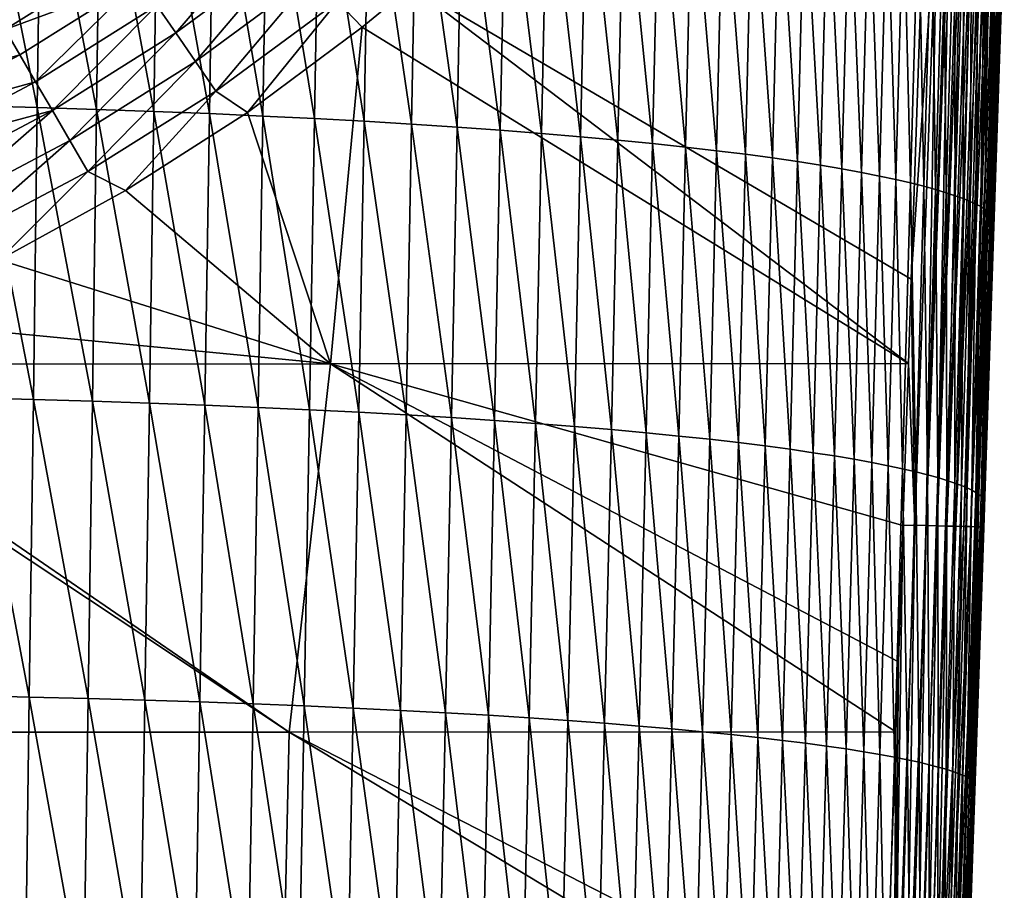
# Model space of a CAD drawing. Header units: metres. Extents: x -105 to 105, y -68 to 103.
# Tile 300 of 416: x 12 to 24, y 14 to 25. Entities that reach past the tile are written whole.
import ezdxf

# ---------------------------------------------------------------- set-up
doc = ezdxf.new("R2010")
doc.units = ezdxf.units.M
doc.layers.add('solid_FIT-BATH-150_SW0001_01', color=7, linetype='CONTINUOUS')

msp = doc.modelspace()

# ---------------------------------------------------------------- linework, layer by layer
at = {"layer": 'solid_FIT-BATH-150_SW0001_01'}
for points in [[(4, 35.785889, 69.796501), (12.21831, 27.824938, 69.796501), (4.86164, 24.370741, 69.796501)], [(4.86164, 24.370741, 69.796501), (12.21831, 27.824938, 69.796501), (6.434303, 24.821825, 69.796501)], [(11.203499, 26.97234, -16.825438), (11.915409, 23.416008, -15.855977), (11.159085, 23.436789, -16.10494)], [(11.203499, 26.97234, -16.825438), (11.962887, 26.950872, -16.567867), (11.915409, 23.416008, -15.855977)], [(11.962887, 26.950872, -16.567867), (12.649652, 23.392971, -15.576777), (11.915409, 23.416008, -15.855977)], [(11.962887, 26.950872, -16.567867), (12.70011, 26.927073, -16.279081), (12.649652, 23.392971, -15.576777)], [(12.70011, 26.927073, -16.279081), (13.360849, 23.367693, -15.266691), (12.649652, 23.392971, -15.576777)], [(12.70011, 26.927073, -16.279081), (13.414211, 26.900959, -15.958448), (13.360849, 23.367693, -15.266691)], [(13.414211, 26.900959, -15.958448), (14.048501, 23.340261, -14.925692), (13.360849, 23.367693, -15.266691)], [(13.414211, 26.900959, -15.958448), (14.104688, 26.87262, -15.605962), (14.048501, 23.340261, -14.925692)], [(14.104688, 26.87262, -15.605962), (14.712135, 23.31077, -14.553788), (14.048501, 23.340261, -14.925692)], [(14.104688, 26.87262, -15.605962), (14.771067, 26.842152, -15.221659), (14.712135, 23.31077, -14.553788)], [(14.771067, 26.842152, -15.221659), (15.351282, 23.27931, -14.150993), (14.712135, 23.31077, -14.553788)], [(14.771067, 26.842152, -15.221659), (15.412872, 26.809649, -14.805573), (15.351282, 23.27931, -14.150993)], [(15.412872, 26.809649, -14.805573), (15.96547, 23.245975, -13.717319), (15.351282, 23.27931, -14.150993)], [(15.412872, 26.809649, -14.805573), (16.029629, 26.775208, -14.357738), (15.96547, 23.245975, -13.717319)], [(16.029629, 26.775208, -14.357738), (16.55423, 23.210857, -13.252773), (15.96547, 23.245975, -13.717319)], [(16.029629, 26.775208, -14.357738), (16.620863, 26.738922, -13.878189), (16.55423, 23.210857, -13.252773)], [(16.620863, 26.738922, -13.878189), (17.117086, 23.174049, -12.757371), (16.55423, 23.210857, -13.252773)], [(16.620863, 26.738922, -13.878189), (17.1861, 26.700888, -13.366961), (17.117086, 23.174049, -12.757371)], [(17.1861, 26.700888, -13.366961), (17.653727, 23.135658, -12.231263), (17.117086, 23.174049, -12.757371)], [(17.1861, 26.700888, -13.366961), (17.725033, 26.661217, -12.824248), (17.653727, 23.135658, -12.231263)], [(17.725033, 26.661217, -12.824248), (18.16427, 23.095844, -11.67501), (17.653727, 23.135658, -12.231263)], [(17.725033, 26.661217, -12.824248), (18.237785, 26.620073, -12.250666), (18.16427, 23.095844, -11.67501)], [(18.237785, 26.620073, -12.250666), (18.648916, 23.054768, -11.089242), (18.16427, 23.095844, -11.67501)], [(18.237785, 26.620073, -12.250666), (18.724564, 26.577623, -11.646894), (18.648916, 23.054768, -11.089242)], [(18.724564, 26.577623, -11.646894), (19.107866, 23.012596, -10.474592), (18.648916, 23.054768, -11.089242)], [(18.724564, 26.577623, -11.646894), (19.185562, 26.53404, -11.013618), (19.107866, 23.012596, -10.474592)], [(19.185562, 26.53404, -11.013618), (19.541319, 22.969492, -9.831691), (19.107866, 23.012596, -10.474592)], [(19.185562, 26.53404, -11.013618), (19.620985, 26.489492, -10.351519), (19.541319, 22.969492, -9.831691)], [(19.620985, 26.489492, -10.351519), (19.949474, 22.925621, -9.161171), (19.541319, 22.969492, -9.831691)], [(19.620985, 26.489492, -10.351519), (20.031029, 26.444147, -9.66128), (19.949474, 22.925621, -9.161171)], [(20.031029, 26.444147, -9.66128), (20.332533, 22.881147, -8.463664), (19.949474, 22.925621, -9.161171)], [(20.031029, 26.444147, -9.66128), (20.415897, 26.398176, -8.943583), (20.332533, 22.881147, -8.463664)], [(20.415897, 26.398176, -8.943583), (20.690733, 22.836237, -7.739807), (20.332533, 22.881147, -8.463664)], [(20.415897, 26.398176, -8.943583), (20.775835, 26.351749, -8.199119), (20.690733, 22.836237, -7.739807)], [(20.775835, 26.351749, -8.199119), (21.024616, 22.791059, -6.990279), (20.690733, 22.836237, -7.739807)], [(20.775835, 26.351749, -8.199119), (21.111395, 26.30504, -7.428621), (21.024616, 22.791059, -6.990279)], [(21.111395, 26.30504, -7.428621), (21.334846, 22.745785, -6.215778), (21.024616, 22.791059, -6.990279)], [(21.111395, 26.30504, -7.428621), (21.423246, 26.258228, -6.632843), (21.334846, 22.745785, -6.215778)], [(21.423246, 26.258228, -6.632843), (21.622091, 22.700584, -5.417002), (21.334846, 22.745785, -6.215778)], [(21.423246, 26.258228, -6.632843), (21.712059, 26.211489, -5.812538), (21.622091, 22.700584, -5.417002)], [(21.712059, 26.211489, -5.812538), (21.887016, 22.655634, -4.594647), (21.622091, 22.700584, -5.417002)], [(21.712059, 26.211489, -5.812538), (21.978502, 26.164999, -4.968456), (21.887016, 22.655634, -4.594647)], [(21.978502, 26.164999, -4.968456), (22.130289, 22.611099, -3.749413), (21.887016, 22.655634, -4.594647)], [(21.978502, 26.164999, -4.968456), (22.223248, 26.118935, -4.101351), (22.130289, 22.611099, -3.749413)], [(22.223248, 26.118935, -4.101351), (22.352577, 22.567154, -2.881995), (22.130289, 22.611099, -3.749413)], [(22.223248, 26.118935, -4.101351), (22.44696, 26.073475, -3.211975), (22.352577, 22.567154, -2.881995)], [(22.44696, 26.073475, -3.211975), (22.554552, 22.52397, -1.993082), (22.352577, 22.567154, -2.881995)], [(22.44696, 26.073475, -3.211975), (22.650322, 26.028791, -2.301066), (22.554552, 22.52397, -1.993082)], [(22.650322, 26.028791, -2.301066), (22.737013, 22.481688, -1.083122), (22.554552, 22.52397, -1.993082)], [(22.650322, 26.028791, -2.301066), (22.834145, 25.985033, -1.369099), (22.737013, 22.481688, -1.083122)], [(22.746119, 21.288908, 16.091179), (22.791119, 18.243629, 16.053001), (23.066544, 26.096119, 16.114872)], [(22.869093, 24.93479, 16.119249), (22.746119, 21.288908, 16.091179), (23.066544, 26.096119, 16.114872)], [(22.932241, 18.239149, 16.021475), (23.066544, 26.096119, 16.114872), (22.791119, 18.243629, 16.053001)], [(22.932241, 18.239149, 16.021475), (23.195377, 26.091953, 16.085583), (23.066544, 26.096119, 16.114872)], [(22.932241, 18.239149, 16.021475), (23.219259, 26.091196, 16.078121), (23.195377, 26.091953, 16.085583)], [(23.065079, 18.235136, 15.970801), (23.219259, 26.091196, 16.078121), (22.932241, 18.239149, 16.021475)], [(23.065079, 18.235136, 15.970801), (23.329002, 26.087769, 16.034937), (23.219259, 26.091196, 16.078121)], [(23.065079, 18.235136, 15.970801), (23.36396, 26.086699, 16.017883), (23.329002, 26.087769, 16.034937)], [(23.18808, 18.231625, 15.902532), (23.36396, 26.086699, 16.017883), (23.065079, 18.235136, 15.970801)], [(23.18808, 18.231625, 15.902532), (23.452742, 26.084036, 15.96648), (23.36396, 26.086699, 16.017883)], [(23.18808, 18.231625, 15.902532), (23.49791, 26.082714, 15.935342), (23.452742, 26.084036, 15.96648)], [(23.29969, 18.228653, 15.818217), (23.49791, 26.082714, 15.935342), (23.18808, 18.231625, 15.902532)], [(23.29969, 18.228653, 15.818217), (23.56497, 26.080801, 15.88181), (23.49791, 26.082714, 15.935342)], [(23.29969, 18.228653, 15.818217), (23.617571, 26.079346, 15.832591), (23.56497, 26.080801, 15.88181)], [(23.398361, 18.226259, 15.719411), (23.617571, 26.079346, 15.832591), (23.29969, 18.228653, 15.818217)], [(23.398361, 18.226259, 15.719411), (23.664345, 26.078096, 15.782247), (23.617571, 26.079346, 15.832591)], [(23.398361, 18.226259, 15.719411), (23.719704, 26.076687, 15.712391), (23.664345, 26.078096, 15.782247)], [(23.482538, 18.224482, 15.607663), (23.719704, 26.076687, 15.712391), (23.398361, 18.226259, 15.719411)], [(23.482538, 18.224482, 15.607663), (23.748812, 26.075983, 15.66985), (23.719704, 26.076687, 15.712391)], [(23.482538, 18.224482, 15.607663), (23.801569, 26.074806, 15.577995), (23.748812, 26.075983, 15.66985)], [(23.550669, 18.223356, 15.484527), (23.801569, 26.074806, 15.577995), (23.482538, 18.224482, 15.607663)], [(23.550669, 18.223356, 15.484527), (23.81706, 26.074493, 15.545962), (23.801569, 26.074806, 15.577995)], [(23.550669, 18.223356, 15.484527), (23.861097, 26.073751, 15.432939), (23.81706, 26.074493, 15.545962)], [(23.601204, 18.222921, 15.351553), (23.861097, 26.073751, 15.432939), (23.550669, 18.223356, 15.484527)], [(23.601204, 18.222921, 15.351553), (23.867496, 26.073673, 15.412218), (23.861097, 26.073751, 15.432939)], [(23.632589, 18.223215, 15.210294), (23.867496, 26.073673, 15.412218), (23.601204, 18.222921, 15.351553)], [(23.632589, 18.223215, 15.210294), (23.898563, 26.073559, 15.2702), (23.867496, 26.073673, 15.412218)], [(23.632589, 18.223215, 15.210294), (23.642992, 18.208866, 15.062383), (23.898563, 26.073559, 15.2702)], [(23.898563, 26.073559, 15.2702), (23.642992, 18.208866, 15.062383), (23.652748, 18.49674, 15.065117)], [(23.898563, 26.073559, 15.2702), (23.652748, 18.49674, 15.065117), (23.769377, 21.941799, 15.094702)], [(23.898563, 26.073559, 15.2702), (23.769377, 21.941799, 15.094702), (23.889132, 25.482906, 15.118371)], [(22.834145, 25.985033, -1.369099), (22.900887, 22.440422, -0.152335), (22.737013, 22.481688, -1.083122)], [(22.834145, 25.985033, -1.369099), (22.999359, 25.942312, -0.416326), (22.900887, 22.440422, -0.152335)], [(22.999359, 25.942312, -0.416326), (23.047102, 22.400284, 0.799071), (22.900887, 22.440422, -0.152335)], [(22.999359, 25.942312, -0.416326), (23.146898, 25.900751, 0.55701), (23.047102, 22.400284, 0.799071)], [(23.146898, 25.900751, 0.55701), (23.176588, 22.361389, 1.770887), (23.047102, 22.400284, 0.799071)], [(23.146898, 25.900751, 0.55701), (23.277699, 25.860462, 1.550664), (23.176588, 22.361389, 1.770887)], [(23.277699, 25.860462, 1.550664), (23.290276, 22.323851, 2.762903), (23.176588, 22.361389, 1.770887)], [(23.277699, 25.860462, 1.550664), (23.392694, 25.821566, 2.564393), (23.290276, 22.323851, 2.762903)], [(23.392694, 25.821566, 2.564393), (23.389093, 22.287781, 3.774911), (23.290276, 22.323851, 2.762903)], [(23.392694, 25.821566, 2.564393), (23.492819, 25.784178, 3.597952), (23.389093, 22.287781, 3.774911)], [(23.492819, 25.784178, 3.597952), (23.473972, 22.253294, 4.806703), (23.389093, 22.287781, 3.774911)], [(23.492819, 25.784178, 3.597952), (23.579006, 25.748415, 4.651102), (23.473972, 22.253294, 4.806703)], [(23.579006, 25.748415, 4.651102), (23.54586, 22.220465, 5.858371), (23.473972, 22.253294, 4.806703)], [(23.579006, 25.748415, 4.651102), (23.652212, 25.714352, 5.723954), (23.54586, 22.220465, 5.858371)], [(13.632976, 24.340799, 16.334814), (14.827123, 25.733078, 16.515829), (13.398975, 24.679646, 16.507839)], [(13.632976, 24.340799, 16.334814), (15.08578, 25.412281, 16.342943), (14.827123, 25.733078, 16.515829)], [(23.652212, 25.714352, 5.723954), (23.605743, 22.189297, 6.930656), (23.54586, 22.220465, 5.858371)], [(23.652212, 25.714352, 5.723954), (23.713428, 25.68199, 6.817274), (23.605743, 22.189297, 6.930656)], [(23.713428, 25.68199, 6.817274), (23.654612, 22.159781, 8.024385), (23.605743, 22.189297, 6.930656)], [(23.713428, 25.68199, 6.817274), (23.763653, 25.651316, 7.931896), (23.654612, 22.159781, 8.024385)], [(23.763653, 25.651316, 7.931896), (23.693459, 22.131905, 9.140387), (23.654612, 22.159781, 8.024385)], [(23.763653, 25.651316, 7.931896), (23.803883, 25.622324, 9.068658), (23.693459, 22.131905, 9.140387)], [(23.803883, 25.622324, 9.068658), (23.723274, 22.105659, 10.279487), (23.693459, 22.131905, 9.140387)], [(23.803883, 25.622324, 9.068658), (23.835112, 25.595003, 10.228394), (23.723274, 22.105659, 10.279487)], [(23.835112, 25.595003, 10.228394), (23.745052, 22.081039, 11.442513), (23.723274, 22.105659, 10.279487)], [(23.835112, 25.595003, 10.228394), (23.858337, 25.569345, 11.41194), (23.745052, 22.081039, 11.442513)], [(23.858337, 25.569345, 11.41194), (23.759783, 22.058031, 12.630293), (23.745052, 22.081039, 11.442513)], [(23.858337, 25.569345, 11.41194), (23.874557, 25.545341, 12.620132), (23.759783, 22.058031, 12.630293)], [(23.874557, 25.545341, 12.620132), (23.768438, 22.036604, 13.843855), (23.759783, 22.058031, 12.630293)], [(23.874557, 25.545341, 12.620132), (23.884745, 25.522951, 13.854067), (23.768438, 22.036604, 13.843855)], [(23.884745, 25.522951, 13.854067), (23.769377, 21.941799, 15.094702), (23.768438, 22.036604, 13.843855)], [(23.884745, 25.522951, 13.854067), (23.889132, 25.482906, 15.118371), (23.769377, 21.941799, 15.094702)], [(13.877426, 23.986109, 16.207748), (15.08578, 25.412281, 16.342943), (13.632976, 24.340799, 16.334814)], [(13.877426, 23.986109, 16.207748), (15.35604, 25.076473, 16.21607), (15.08578, 25.412281, 16.342943)], [(11.517282, 24.381874, 16.973951), (12.971791, 25.296156, 16.981302), (11.35034, 24.666067, 17.269156)], [(13.177792, 24.999235, 16.724207), (12.971791, 25.296156, 16.981302), (11.517282, 24.381874, 16.973951)], [(14.129959, 23.618988, 16.129259), (15.35604, 25.076473, 16.21607), (13.877426, 23.986109, 16.207748)], [(14.129959, 23.618988, 16.129259), (15.635285, 24.728889, 16.137827), (15.35604, 25.076473, 16.21607)], [(11.699797, 24.070383, 16.716814), (13.177792, 24.999235, 16.724207), (11.517282, 24.381874, 16.973951)], [(11.895788, 23.735172, 16.500359), (13.177792, 24.999235, 16.724207), (11.699797, 24.070383, 16.716814)], [(11.895788, 23.735172, 16.500359), (13.398975, 24.679646, 16.507839), (13.177792, 24.999235, 16.724207)], [(15.941843, 24.409426, 16.111031), (16.558352, 24.918272, 16.114887), (15.635285, 24.728889, 16.137827)], [(22.710913, 20.247173, 16.082232), (16.558352, 24.918272, 16.114887), (15.941843, 24.409426, 16.111031)], [(22.869093, 24.93479, 16.119249), (16.558352, 24.918272, 16.114887), (22.746119, 21.288908, 16.091179)], [(22.746119, 21.288908, 16.091179), (16.558352, 24.918272, 16.114887), (22.710913, 20.247173, 16.082232)], [(12.103162, 23.379818, 16.3272), (13.398975, 24.679646, 16.507839), (11.895788, 23.735172, 16.500359)], [(12.103162, 23.379818, 16.3272), (13.632976, 24.340799, 16.334814), (13.398975, 24.679646, 16.507839)], [(14.52247, 23.355303, 16.102776), (15.635285, 24.728889, 16.137827), (14.129959, 23.618988, 16.129259)], [(14.52247, 23.355303, 16.102776), (15.941843, 24.409426, 16.111031), (15.635285, 24.728889, 16.137827)], [(15.549903, 20.242361, 16.078049), (15.941843, 24.409426, 16.111031), (14.52247, 23.355303, 16.102776)], [(15.549903, 20.242361, 16.078049), (22.710913, 20.247173, 16.082232), (15.941843, 24.409426, 16.111031)], [(11.699797, 24.070383, 16.716814), (11.517282, 24.381874, 16.973951), (9.999614, 23.578337, 16.967253)], [(12.319822, 23.0079, 16.199951), (13.632976, 24.340799, 16.334814), (12.103162, 23.379818, 16.3272)], [(12.319822, 23.0079, 16.199951), (13.877426, 23.986109, 16.207748), (13.632976, 24.340799, 16.334814)], [(10.156968, 23.253736, 16.710073), (11.699797, 24.070383, 16.716814), (9.999614, 23.578337, 16.967253)], [(11.895788, 23.735172, 16.500359), (11.699797, 24.070383, 16.716814), (10.156968, 23.253736, 16.710073)], [(12.543675, 22.622992, 16.121229), (13.877426, 23.986109, 16.207748), (12.319822, 23.0079, 16.199951)], [(12.543675, 22.622992, 16.121229), (14.129959, 23.618988, 16.129259), (13.877426, 23.986109, 16.207748)], [(10.326047, 22.904507, 16.493534), (11.895788, 23.735172, 16.500359), (10.156968, 23.253736, 16.710073)], [(12.103162, 23.379818, 16.3272), (11.895788, 23.735172, 16.500359), (10.326047, 22.904507, 16.493534)], [(13.009635, 22.38649, 16.094881), (14.129959, 23.618988, 16.129259), (12.543675, 22.622992, 16.121229)], [(13.009635, 22.38649, 16.094881), (14.52247, 23.355303, 16.102776), (14.129959, 23.618988, 16.129259)], [(11.159085, 23.436789, -16.10494), (11.8685, 19.799009, -15.168532), (11.115289, 19.818188, -15.409484)], [(11.159085, 23.436789, -16.10494), (11.915409, 23.416008, -15.855977), (11.8685, 19.799009, -15.168532)], [(10.505047, 22.534372, 16.32025), (12.103162, 23.379818, 16.3272), (10.326047, 22.904507, 16.493534)], [(10.692163, 22.147058, 16.192831), (12.103162, 23.379818, 16.3272), (10.505047, 22.534372, 16.32025)], [(10.692163, 22.147058, 16.192831), (12.319822, 23.0079, 16.199951), (12.103162, 23.379818, 16.3272)], [(11.915409, 23.416008, -15.855977), (12.599706, 19.777752, -14.898253), (11.8685, 19.799009, -15.168532)], [(11.915409, 23.416008, -15.855977), (12.649652, 23.392971, -15.576777), (12.599706, 19.777752, -14.898253)], [(12.649652, 23.392971, -15.576777), (13.307939, 19.754429, -14.597988), (12.599706, 19.777752, -14.898253)], [(12.649652, 23.392971, -15.576777), (13.360849, 23.367693, -15.266691), (13.307939, 19.754429, -14.597988)], [(15.549903, 20.242361, 16.078049), (14.52247, 23.355303, 16.102776), (13.009635, 22.38649, 16.094881)], [(13.360849, 23.367693, -15.266691), (13.992699, 19.729126, -14.267686), (13.307939, 19.754429, -14.597988)], [(13.360849, 23.367693, -15.266691), (14.048501, 23.340261, -14.925692), (13.992699, 19.729126, -14.267686)], [(14.048501, 23.340261, -14.925692), (14.65352, 19.701929, -13.907336), (13.992699, 19.729126, -14.267686)], [(14.048501, 23.340261, -14.925692), (14.712135, 23.31077, -14.553788), (14.65352, 19.701929, -13.907336)], [(14.712135, 23.31077, -14.553788), (15.289935, 19.672924, -13.51693), (14.65352, 19.701929, -13.907336)], [(14.712135, 23.31077, -14.553788), (15.351282, 23.27931, -14.150993), (15.289935, 19.672924, -13.51693)], [(15.351282, 23.27931, -14.150993), (15.901478, 19.642199, -13.096457), (15.289935, 19.672924, -13.51693)], [(15.351282, 23.27931, -14.150993), (15.96547, 23.245975, -13.717319), (15.901478, 19.642199, -13.096457)], [(15.96547, 23.245975, -13.717319), (16.48768, 19.609838, -12.645909), (15.901478, 19.642199, -13.096457)], [(15.96547, 23.245975, -13.717319), (16.55423, 23.210857, -13.252773), (16.48768, 19.609838, -12.645909)], [(16.55423, 23.210857, -13.252773), (17.048079, 19.575933, -12.165277), (16.48768, 19.609838, -12.645909)], [(16.55423, 23.210857, -13.252773), (17.117086, 23.174049, -12.757371), (17.048079, 19.575933, -12.165277)], [(17.117086, 23.174049, -12.757371), (17.582344, 19.540583, -11.654675), (17.048079, 19.575933, -12.165277)], [(17.117086, 23.174049, -12.757371), (17.653727, 23.135658, -12.231263), (17.582344, 19.540583, -11.654675)], [(17.653727, 23.135658, -12.231263), (18.090593, 19.503931, -11.114615), (17.582344, 19.540583, -11.654675)], [(17.653727, 23.135658, -12.231263), (18.16427, 23.095844, -11.67501), (18.090593, 19.503931, -11.114615)], [(18.16427, 23.095844, -11.67501), (18.573025, 19.466131, -10.545683), (18.090593, 19.503931, -11.114615)], [(18.16427, 23.095844, -11.67501), (18.648916, 23.054768, -11.089242), (18.573025, 19.466131, -10.545683)], [(10.885591, 21.746288, 16.113894), (12.319822, 23.0079, 16.199951), (10.692163, 22.147058, 16.192831)], [(10.885591, 21.746288, 16.113894), (12.543675, 22.622992, 16.121229), (12.319822, 23.0079, 16.199951)], [(18.648916, 23.054768, -11.089242), (19.029842, 19.42734, -9.948463), (18.573025, 19.466131, -10.545683)], [(18.648916, 23.054768, -11.089242), (19.107866, 23.012596, -10.474592), (19.029842, 19.42734, -9.948463)], [(19.107866, 23.012596, -10.474592), (19.461241, 19.387709, -9.323544), (19.029842, 19.42734, -9.948463)], [(19.107866, 23.012596, -10.474592), (19.541319, 22.969492, -9.831691), (19.461241, 19.387709, -9.323544)], [(19.541319, 22.969492, -9.831691), (19.867426, 19.347389, -8.67151), (19.461241, 19.387709, -9.323544)], [(19.541319, 22.969492, -9.831691), (19.949474, 22.925621, -9.161171), (19.867426, 19.347389, -8.67151)], [(19.949474, 22.925621, -9.161171), (20.248594, 19.30654, -7.992948), (19.867426, 19.347389, -8.67151)], [(19.949474, 22.925621, -9.161171), (20.332533, 22.881147, -8.463664), (20.248594, 19.30654, -7.992948)], [(20.332533, 22.881147, -8.463664), (20.604982, 19.265308, -7.288448), (20.248594, 19.30654, -7.992948)], [(20.332533, 22.881147, -8.463664), (20.690733, 22.836237, -7.739807), (20.604982, 19.265308, -7.288448)], [(20.690733, 22.836237, -7.739807), (20.937117, 19.223856, -6.558642), (20.604982, 19.265308, -7.288448)], [(20.690733, 22.836237, -7.739807), (21.024616, 22.791059, -6.990279), (20.937117, 19.223856, -6.558642)], [(21.024616, 22.791059, -6.990279), (21.245659, 19.182343, -5.804179), (20.937117, 19.223856, -6.558642)], [(21.024616, 22.791059, -6.990279), (21.334846, 22.745785, -6.215778), (21.245659, 19.182343, -5.804179)], [(21.334846, 22.745785, -6.215778), (21.531273, 19.140926, -5.025709), (21.245659, 19.182343, -5.804179)], [(21.334846, 22.745785, -6.215778), (21.622091, 22.700584, -5.417002), (21.531273, 19.140926, -5.025709)], [(21.622091, 22.700584, -5.417002), (21.794622, 19.099768, -4.22388), (21.531273, 19.140926, -5.025709)], [(21.622091, 22.700584, -5.417002), (21.887016, 22.655634, -4.594647), (21.794622, 19.099768, -4.22388)], [(11.443768, 21.530306, 16.087664), (12.543675, 22.622992, 16.121229), (10.885591, 21.746288, 16.113894)], [(11.443768, 21.530306, 16.087664), (13.009635, 22.38649, 16.094881), (12.543675, 22.622992, 16.121229)], [(21.887016, 22.655634, -4.594647), (22.036373, 19.059023, -3.399343), (21.794622, 19.099768, -4.22388)], [(21.887016, 22.655634, -4.594647), (22.130289, 22.611099, -3.749413), (22.036373, 19.059023, -3.399343)], [(22.130289, 22.611099, -3.749413), (22.257191, 19.018854, -2.552747), (22.036373, 19.059023, -3.399343)], [(22.130289, 22.611099, -3.749413), (22.352577, 22.567154, -2.881995), (22.257191, 19.018854, -2.552747)], [(22.352577, 22.567154, -2.881995), (22.457741, 18.97942, -1.684735), (22.257191, 19.018854, -2.552747)], [(22.352577, 22.567154, -2.881995), (22.554552, 22.52397, -1.993082), (22.457741, 18.97942, -1.684735)], [(22.554552, 22.52397, -1.993082), (22.638815, 18.940853, -0.795735), (22.457741, 18.97942, -1.684735)], [(22.554552, 22.52397, -1.993082), (22.737013, 22.481688, -1.083122), (22.638815, 18.940853, -0.795735)], [(22.737013, 22.481688, -1.083122), (22.801327, 18.903259, 0.114059), (22.638815, 18.940853, -0.795735)], [(22.737013, 22.481688, -1.083122), (22.900887, 22.440422, -0.152335), (22.801327, 18.903259, 0.114059)], [(15.549903, 20.242361, 16.078049), (13.009635, 22.38649, 16.094881), (11.443768, 21.530306, 16.087664)], [(22.900887, 22.440422, -0.152335), (22.946205, 18.866741, 1.044467), (22.801327, 18.903259, 0.114059)], [(22.900887, 22.440422, -0.152335), (23.047102, 22.400284, 0.799071), (22.946205, 18.866741, 1.044467)], [(23.047102, 22.400284, 0.799071), (23.074375, 18.831408, 1.995307), (22.946205, 18.866741, 1.044467)], [(23.047102, 22.400284, 0.799071), (23.176588, 22.361389, 1.770887), (23.074375, 18.831408, 1.995307)], [(23.176588, 22.361389, 1.770887), (23.186762, 18.797359, 2.966399), (23.074375, 18.831408, 1.995307)], [(23.176588, 22.361389, 1.770887), (23.290276, 22.323851, 2.762903), (23.186762, 18.797359, 2.966399)], [(23.290276, 22.323851, 2.762903), (23.28429, 18.764704, 3.957563), (23.186762, 18.797359, 2.966399)], [(23.290276, 22.323851, 2.762903), (23.389093, 22.287781, 3.774911), (23.28429, 18.764704, 3.957563)], [(23.389093, 22.287781, 3.774911), (23.367887, 18.733543, 4.968616), (23.28429, 18.764704, 3.957563)], [(23.389093, 22.287781, 3.774911), (23.473972, 22.253294, 4.806703), (23.367887, 18.733543, 4.968616)], [(23.473972, 22.253294, 4.806703), (23.438494, 18.703955, 5.99963), (23.367887, 18.733543, 4.968616)], [(23.473972, 22.253294, 4.806703), (23.54586, 22.220465, 5.858371), (23.438494, 18.703955, 5.99963)], [(23.54586, 22.220465, 5.858371), (23.497087, 18.675938, 7.051315), (23.438494, 18.703955, 5.99963)], [(23.54586, 22.220465, 5.858371), (23.605743, 22.189297, 6.930656), (23.497087, 18.675938, 7.051315)], [(23.605743, 22.189297, 6.930656), (23.544657, 18.649483, 8.124484), (23.497087, 18.675938, 7.051315)], [(23.605743, 22.189297, 6.930656), (23.654612, 22.159781, 8.024385), (23.544657, 18.649483, 8.124484)], [(23.654612, 22.159781, 8.024385), (23.582188, 18.624582, 9.219952), (23.544657, 18.649483, 8.124484)], [(23.654612, 22.159781, 8.024385), (23.693459, 22.131905, 9.140387), (23.582188, 18.624582, 9.219952)], [(23.693459, 22.131905, 9.140387), (23.610668, 18.601221, 10.338531), (23.582188, 18.624582, 9.219952)], [(23.693459, 22.131905, 9.140387), (23.723274, 22.105659, 10.279487), (23.610668, 18.601221, 10.338531)], [(23.723274, 22.105659, 10.279487), (23.631081, 18.579393, 11.481035), (23.610668, 18.601221, 10.338531)], [(23.723274, 22.105659, 10.279487), (23.745052, 22.081039, 11.442513), (23.631081, 18.579393, 11.481035)], [(23.745052, 22.081039, 11.442513), (23.644413, 18.559088, 12.648278), (23.631081, 18.579393, 11.481035)], [(23.745052, 22.081039, 11.442513), (23.759783, 22.058031, 12.630293), (23.644413, 18.559088, 12.648278)], [(23.759783, 22.058031, 12.630293), (23.651638, 18.540276, 13.841226), (23.644413, 18.559088, 12.648278)], [(23.759783, 22.058031, 12.630293), (23.768438, 22.036604, 13.843855), (23.651638, 18.540276, 13.841226)], [(23.768438, 22.036604, 13.843855), (23.652748, 18.49674, 15.065117), (23.651638, 18.540276, 13.841226)], [(23.768438, 22.036604, 13.843855), (23.769377, 21.941799, 15.094702), (23.652748, 18.49674, 15.065117)], [(15.549903, 20.242361, 16.078049), (11.443768, 21.530306, 16.087664), (9.841514, 20.792471, 16.08127)], [(22.746119, 21.288908, 16.091179), (22.710913, 20.247173, 16.082232), (22.791119, 18.243629, 16.053001)], [(15.549903, 20.242361, 16.078049), (9.841514, 20.792471, 16.08127), (8.390924, 20.237476, 16.076357)], [(7.518811, 15.678356, 16.032923), (15.037621, 15.67846, 16.034233), (8.236205, 20.184557, 16.075884)], [(15.037621, 15.67846, 16.034233), (8.390924, 20.237476, 16.076357), (8.236205, 20.184557, 16.075884)], [(15.037621, 15.67846, 16.034233), (15.549903, 20.242361, 16.078049), (8.390924, 20.237476, 16.076357)], [(15.037621, 15.67846, 16.034233), (22.556349, 15.684122, 16.037848), (15.549903, 20.242361, 16.078049)], [(15.549903, 20.242361, 16.078049), (22.643023, 18.240608, 16.06378), (22.710913, 20.247173, 16.082232)], [(15.549903, 20.242361, 16.078049), (22.556349, 15.684122, 16.037848), (22.585775, 16.551304, 16.046957)], [(15.549903, 20.242361, 16.078049), (22.585775, 16.551304, 16.046957), (22.643023, 18.240608, 16.06378)], [(22.710913, 20.247173, 16.082232), (22.643023, 18.240608, 16.06378), (22.791119, 18.243629, 16.053001)], [(11.115289, 19.818188, -15.409484), (11.81769, 16.114611, -14.506468), (11.067844, 16.131428, -14.739793)], [(11.115289, 19.818188, -15.409484), (11.8685, 19.799009, -15.168532), (11.81769, 16.114611, -14.506468)], [(11.8685, 19.799009, -15.168532), (12.54563, 16.095982, -14.244685), (11.81769, 16.114611, -14.506468)], [(11.8685, 19.799009, -15.168532), (12.599706, 19.777752, -14.898253), (12.54563, 16.095982, -14.244685)], [(12.599706, 19.777752, -14.898253), (13.250684, 16.07555, -13.953773), (12.54563, 16.095982, -14.244685)], [(12.599706, 19.777752, -14.898253), (13.307939, 19.754429, -14.597988), (13.250684, 16.07555, -13.953773)], [(13.307939, 19.754429, -14.597988), (13.932357, 16.053391, -13.633658), (13.250684, 16.07555, -13.953773)], [(13.307939, 19.754429, -14.597988), (13.992699, 19.729126, -14.267686), (13.932357, 16.053391, -13.633658)], [(13.992699, 19.729126, -14.267686), (14.590186, 16.029585, -13.284314), (13.932357, 16.053391, -13.633658)], [(13.992699, 19.729126, -14.267686), (14.65352, 19.701929, -13.907336), (14.590186, 16.029585, -13.284314)], [(14.65352, 19.701929, -13.907336), (15.223711, 16.00421, -12.905714), (14.590186, 16.029585, -13.284314)], [(14.65352, 19.701929, -13.907336), (15.289935, 19.672924, -13.51693), (15.223711, 16.00421, -12.905714)], [(15.289935, 19.672924, -13.51693), (15.832471, 15.977343, -12.497829), (15.223711, 16.00421, -12.905714)], [(15.289935, 19.672924, -13.51693), (15.901478, 19.642199, -13.096457), (15.832471, 15.977343, -12.497829)], [(15.901478, 19.642199, -13.096457), (16.416002, 15.949066, -12.060635), (15.832471, 15.977343, -12.497829)], [(15.901478, 19.642199, -13.096457), (16.48768, 19.609838, -12.645909), (16.416002, 15.949066, -12.060635)], [(16.48768, 19.609838, -12.645909), (16.973846, 15.919457, -11.594101), (16.416002, 15.949066, -12.060635)], [(16.48768, 19.609838, -12.645909), (17.048079, 19.575933, -12.165277), (16.973846, 15.919457, -11.594101)], [(17.048079, 19.575933, -12.165277), (17.505669, 15.888606, -11.098311), (16.973846, 15.919457, -11.594101)], [(17.048079, 19.575933, -12.165277), (17.582344, 19.540583, -11.654675), (17.505669, 15.888606, -11.098311)], [(17.582344, 19.540583, -11.654675), (18.01157, 15.856641, -10.573729), (17.505669, 15.888606, -11.098311)], [(17.582344, 19.540583, -11.654675), (18.090593, 19.503931, -11.114615), (18.01157, 15.856641, -10.573729)], [(18.090593, 19.503931, -11.114615), (18.491753, 15.8237, -10.020897), (18.01157, 15.856641, -10.573729)], [(18.090593, 19.503931, -11.114615), (18.573025, 19.466131, -10.545683), (18.491753, 15.8237, -10.020897)], [(18.573025, 19.466131, -10.545683), (18.946421, 15.78992, -9.440363), (18.491753, 15.8237, -10.020897)], [(18.573025, 19.466131, -10.545683), (19.029842, 19.42734, -9.948463), (18.946421, 15.78992, -9.440363)], [(19.029842, 19.42734, -9.948463), (19.375774, 15.755439, -8.832673), (18.946421, 15.78992, -9.440363)], [(19.029842, 19.42734, -9.948463), (19.461241, 19.387709, -9.323544), (19.375774, 15.755439, -8.832673)], [(19.461241, 19.387709, -9.323544), (19.780014, 15.720393, -8.198374), (19.375774, 15.755439, -8.832673)], [(19.461241, 19.387709, -9.323544), (19.867426, 19.347389, -8.67151), (19.780014, 15.720393, -8.198374)], [(19.867426, 19.347389, -8.67151), (20.159342, 15.684919, -7.538011), (19.780014, 15.720393, -8.198374)], [(19.867426, 19.347389, -8.67151), (20.248594, 19.30654, -7.992948), (20.159342, 15.684919, -7.538011)], [(20.248594, 19.30654, -7.992948), (20.513988, 15.649157, -6.852133), (20.159342, 15.684919, -7.538011)], [(20.248594, 19.30654, -7.992948), (20.604982, 19.265308, -7.288448), (20.513988, 15.649157, -6.852133)], [(20.604982, 19.265308, -7.288448), (20.844458, 15.613245, -6.141329), (20.513988, 15.649157, -6.852133)], [(20.604982, 19.265308, -7.288448), (20.937117, 19.223856, -6.558642), (20.844458, 15.613245, -6.141329)], [(20.937117, 19.223856, -6.558642), (21.151411, 15.577324, -5.406207), (20.844458, 15.613245, -6.141329)], [(20.937117, 19.223856, -6.558642), (21.245659, 19.182343, -5.804179), (21.151411, 15.577324, -5.406207)], [(21.245659, 19.182343, -5.804179), (21.435513, 15.541537, -4.647374), (21.151411, 15.577324, -5.406207)], [(21.245659, 19.182343, -5.804179), (21.531273, 19.140926, -5.025709), (21.435513, 15.541537, -4.647374)], [(21.531273, 19.140926, -5.025709), (21.69742, 15.506025, -3.86544), (21.435513, 15.541537, -4.647374)], [(21.531273, 19.140926, -5.025709), (21.794622, 19.099768, -4.22388), (21.69742, 15.506025, -3.86544)], [(21.794622, 19.099768, -4.22388), (21.937799, 15.47093, -3.061014), (21.69742, 15.506025, -3.86544)], [(21.794622, 19.099768, -4.22388), (22.036373, 19.059023, -3.399343), (21.937799, 15.47093, -3.061014)], [(22.036373, 19.059023, -3.399343), (22.15731, 15.436393, -2.234703), (21.937799, 15.47093, -3.061014)], [(22.036373, 19.059023, -3.399343), (22.257191, 19.018854, -2.552747), (22.15731, 15.436393, -2.234703)], [(22.257191, 19.018854, -2.552747), (22.356619, 15.402554, -1.387111), (22.15731, 15.436393, -2.234703)], [(22.257191, 19.018854, -2.552747), (22.457741, 18.97942, -1.684735), (22.356619, 15.402554, -1.387111)], [(22.457741, 18.97942, -1.684735), (22.536495, 15.369534, -0.518658), (22.356619, 15.402554, -1.387111)], [(22.457741, 18.97942, -1.684735), (22.638815, 18.940853, -0.795735), (22.536495, 15.369534, -0.518658)], [(22.638815, 18.940853, -0.795735), (22.697851, 15.337428, 0.37048), (22.536495, 15.369534, -0.518658)], [(22.638815, 18.940853, -0.795735), (22.801327, 18.903259, 0.114059), (22.697851, 15.337428, 0.37048)], [(22.801327, 18.903259, 0.114059), (22.841606, 15.306327, 1.280141), (22.697851, 15.337428, 0.37048)], [(22.801327, 18.903259, 0.114059), (22.946205, 18.866741, 1.044467), (22.841606, 15.306327, 1.280141)], [(22.946205, 18.866741, 1.044467), (22.968681, 15.276321, 2.210167), (22.841606, 15.306327, 1.280141)], [(22.946205, 18.866741, 1.044467), (23.074375, 18.831408, 1.995307), (22.968681, 15.276321, 2.210167)], [(23.074375, 18.831408, 1.995307), (23.079998, 15.247503, 3.160396), (22.968681, 15.276321, 2.210167)], [(23.074375, 18.831408, 1.995307), (23.186762, 18.797359, 2.966399), (23.079998, 15.247503, 3.160396)], [(23.186762, 18.797359, 2.966399), (23.176476, 15.219966, 4.130669), (23.079998, 15.247503, 3.160396)], [(23.186762, 18.797359, 2.966399), (23.28429, 18.764704, 3.957563), (23.176476, 15.219966, 4.130669)], [(23.28429, 18.764704, 3.957563), (23.259035, 15.1938, 5.120825), (23.176476, 15.219966, 4.130669)], [(23.28429, 18.764704, 3.957563), (23.367887, 18.733543, 4.968616), (23.259035, 15.1938, 5.120825)], [(23.367887, 18.733543, 4.968616), (23.328608, 15.169075, 6.130899), (23.259035, 15.1938, 5.120825)], [(23.367887, 18.733543, 4.968616), (23.438494, 18.703955, 5.99963), (23.328608, 15.169075, 6.130899)], [(23.438494, 18.703955, 5.99963), (23.386168, 15.145795, 7.161557), (23.328608, 15.169075, 6.130899)], [(23.438494, 18.703955, 5.99963), (23.497087, 18.675938, 7.051315), (23.386168, 15.145795, 7.161557)], [(23.497087, 18.675938, 7.051315), (23.432693, 15.123948, 8.21359), (23.386168, 15.145795, 7.161557)], [(23.497087, 18.675938, 7.051315), (23.544657, 18.649483, 8.124484), (23.432693, 15.123948, 8.21359)], [(23.544657, 18.649483, 8.124484), (23.469164, 15.103521, 9.287791), (23.432693, 15.123948, 8.21359)], [(23.544657, 18.649483, 8.124484), (23.582188, 18.624582, 9.219952), (23.469164, 15.103521, 9.287791)], [(23.582188, 18.624582, 9.219952), (23.496559, 15.084505, 10.384953), (23.469164, 15.103521, 9.287791)], [(23.582188, 18.624582, 9.219952), (23.610668, 18.601221, 10.338531), (23.496559, 15.084505, 10.384953)], [(23.610668, 18.601221, 10.338531), (23.51586, 15.066886, 11.505867), (23.496559, 15.084505, 10.384953)], [(23.610668, 18.601221, 10.338531), (23.631081, 18.579393, 11.481035), (23.51586, 15.066886, 11.505867)], [(23.631081, 18.579393, 11.481035), (23.528042, 15.050654, 12.651327), (23.51586, 15.066886, 11.505867)], [(23.631081, 18.579393, 11.481035), (23.644413, 18.559088, 12.648278), (23.528042, 15.050654, 12.651327)], [(23.644413, 18.559088, 12.648278), (23.534079, 15.035787, 13.822227), (23.528042, 15.050654, 12.651327)], [(23.644413, 18.559088, 12.648278), (23.651638, 18.540276, 13.841226), (23.534079, 15.035787, 13.822227)], [(23.651638, 18.540276, 13.841226), (23.532568, 14.955425, 15.029457), (23.534079, 15.035787, 13.822227)], [(23.626326, 17.71722, 15.057626), (23.532568, 14.955425, 15.029457), (23.651638, 18.540276, 13.841226)], [(23.651638, 18.540276, 13.841226), (23.642992, 18.208866, 15.062383), (23.626326, 17.71722, 15.057626)], [(23.651638, 18.540276, 13.841226), (23.652748, 18.49674, 15.065117), (23.642992, 18.208866, 15.062383)], [(22.791119, 18.243629, 16.053001), (22.524687, 10.41392, 15.964398), (22.665611, 10.409516, 15.93294)], [(22.791119, 18.243629, 16.053001), (22.643023, 18.240608, 16.06378), (22.524687, 10.41392, 15.964398)], [(22.643023, 18.240608, 16.06378), (22.585775, 16.551304, 16.046957), (22.524687, 10.41392, 15.964398)], [(22.932241, 18.239149, 16.021475), (22.791119, 18.243629, 16.053001), (22.665611, 10.409516, 15.93294)], [(22.932241, 18.239149, 16.021475), (22.665611, 10.409516, 15.93294), (22.798286, 10.405647, 15.882386)], [(23.065079, 18.235136, 15.970801), (22.932241, 18.239149, 16.021475), (22.798286, 10.405647, 15.882386)], [(23.065079, 18.235136, 15.970801), (22.798286, 10.405647, 15.882386), (22.921164, 10.402345, 15.814282)], [(23.18808, 18.231625, 15.902532), (23.065079, 18.235136, 15.970801), (22.921164, 10.402345, 15.814282)], [(23.18808, 18.231625, 15.902532), (22.921164, 10.402345, 15.814282), (23.032696, 10.399642, 15.730171)], [(23.29969, 18.228653, 15.818217), (23.18808, 18.231625, 15.902532), (23.032696, 10.399642, 15.730171)], [(23.398361, 18.226259, 15.719411), (23.29969, 18.228653, 15.818217), (23.032696, 10.399642, 15.730171)], [(23.398361, 18.226259, 15.719411), (23.032696, 10.399642, 15.730171), (23.131334, 10.397572, 15.631596)], [(23.482538, 18.224482, 15.607663), (23.398361, 18.226259, 15.719411), (23.131334, 10.397572, 15.631596)], [(23.482538, 18.224482, 15.607663), (23.131334, 10.397572, 15.631596), (23.215536, 10.396166, 15.520099)], [(23.550669, 18.223356, 15.484527), (23.482538, 18.224482, 15.607663), (23.215536, 10.396166, 15.520099)], [(23.550669, 18.223356, 15.484527), (23.215536, 10.396166, 15.520099), (23.283751, 10.395457, 15.397225)], [(23.601204, 18.222921, 15.351553), (23.550669, 18.223356, 15.484527), (23.283751, 10.395457, 15.397225)], [(23.601204, 18.222921, 15.351553), (23.283751, 10.395457, 15.397225), (23.334433, 10.395478, 15.264518)], [(23.632589, 18.223215, 15.210294), (23.334433, 10.395478, 15.264518), (23.366034, 10.396261, 15.123519)], [(23.632589, 18.223215, 15.210294), (23.601204, 18.222921, 15.351553), (23.334433, 10.395478, 15.264518)], [(23.632589, 18.223215, 15.210294), (23.366034, 10.396261, 15.123519), (23.626326, 17.71722, 15.057626)], [(23.632589, 18.223215, 15.210294), (23.626326, 17.71722, 15.057626), (23.642992, 18.208866, 15.062383)], [(23.366034, 10.396261, 15.123519), (23.376703, 10.384253, 14.975669), (23.626326, 17.71722, 15.057626)], [(23.626326, 17.71722, 15.057626), (23.376703, 10.384253, 14.975669), (23.413774, 11.468744, 14.989455)], [(23.413774, 11.468744, 14.989455), (23.532568, 14.955425, 15.029457), (23.626326, 17.71722, 15.057626)], [(22.585775, 16.551304, 16.046957), (22.556349, 15.684122, 16.037848), (22.524687, 10.41392, 15.964398)], [(11.067844, 16.131428, -14.739793), (11.765918, 12.377347, -13.868163), (11.019559, 12.391224, -14.094482)], [(11.067844, 16.131428, -14.739793), (11.81769, 16.114611, -14.506468), (11.765918, 12.377347, -13.868163)], [(11.81769, 16.114611, -14.506468), (12.490467, 12.361986, -13.614187), (11.765918, 12.377347, -13.868163)], [(11.81769, 16.114611, -14.506468), (12.54563, 16.095982, -14.244685), (12.490467, 12.361986, -13.614187)], [(12.54563, 16.095982, -14.244685), (13.192223, 12.345153, -13.331873), (12.490467, 12.361986, -13.614187)], [(12.54563, 16.095982, -14.244685), (13.250684, 16.07555, -13.953773), (13.192223, 12.345153, -13.331873)], [(13.250684, 16.07555, -13.953773), (13.870687, 12.32691, -13.021128), (13.192223, 12.345153, -13.331873)], [(13.250684, 16.07555, -13.953773), (13.932357, 16.053391, -13.633658), (13.870687, 12.32691, -13.021128)], [(13.932357, 16.053391, -13.633658), (14.525407, 12.307328, -12.68191), (13.870687, 12.32691, -13.021128)], [(13.932357, 16.053391, -13.633658), (14.590186, 16.029585, -13.284314), (14.525407, 12.307328, -12.68191)], [(14.590186, 16.029585, -13.284314), (15.155926, 12.286476, -12.314178), (14.525407, 12.307328, -12.68191)], [(14.590186, 16.029585, -13.284314), (15.223711, 16.00421, -12.905714), (15.155926, 12.286476, -12.314178)], [(15.223711, 16.00421, -12.905714), (15.761789, 12.264422, -11.917891), (15.155926, 12.286476, -12.314178)], [(15.223711, 16.00421, -12.905714), (15.832471, 15.977343, -12.497829), (15.761789, 12.264422, -11.917891)], [(15.832471, 15.977343, -12.497829), (16.342541, 12.241236, -11.493005), (15.761789, 12.264422, -11.917891)], [(15.832471, 15.977343, -12.497829), (16.416002, 15.949066, -12.060635), (16.342541, 12.241236, -11.493005)], [(16.416002, 15.949066, -12.060635), (16.897728, 12.216986, -11.039481), (16.342541, 12.241236, -11.493005)], [(16.416002, 15.949066, -12.060635), (16.973846, 15.919457, -11.594101), (16.897728, 12.216986, -11.039481)], [(16.973846, 15.919457, -11.594101), (17.427004, 12.191749, -10.55737), (16.897728, 12.216986, -11.039481)], [(16.973846, 15.919457, -11.594101), (17.505669, 15.888606, -11.098311), (17.427004, 12.191749, -10.55737)], [(17.505669, 15.888606, -11.098311), (17.930464, 12.165634, -10.047091), (17.427004, 12.191749, -10.55737)], [(17.505669, 15.888606, -11.098311), (18.01157, 15.856641, -10.573729), (17.930464, 12.165634, -10.047091)], [(18.01157, 15.856641, -10.573729), (18.408312, 12.13876, -9.509158), (17.930464, 12.165634, -10.047091)], [(18.01157, 15.856641, -10.573729), (18.491753, 15.8237, -10.020897), (18.408312, 12.13876, -9.509158)], [(18.491753, 15.8237, -10.020897), (18.860748, 12.111241, -8.944082), (18.408312, 12.13876, -9.509158)], [(18.491753, 15.8237, -10.020897), (18.946421, 15.78992, -9.440363), (18.860748, 12.111241, -8.944082)], [(18.946421, 15.78992, -9.440363), (19.287979, 12.083197, -8.352377), (18.860748, 12.111241, -8.944082)], [(18.946421, 15.78992, -9.440363), (19.375774, 15.755439, -8.832673), (19.287979, 12.083197, -8.352377)], [(19.375774, 15.755439, -8.832673), (19.690208, 12.054743, -7.734553), (19.287979, 12.083197, -8.352377)], [(19.375774, 15.755439, -8.832673), (19.780014, 15.720393, -8.198374), (19.690208, 12.054743, -7.734553)], [(7.468359, 11.233982, 15.982239), (14.936717, 11.234053, 15.983197), (7.518811, 15.678356, 16.032923)], [(14.936717, 11.234053, 15.983197), (15.037621, 15.67846, 16.034233), (7.518811, 15.678356, 16.032923)], [(14.936717, 11.234053, 15.983197), (22.405043, 11.239195, 15.985862), (15.037621, 15.67846, 16.034233)], [(15.037621, 15.67846, 16.034233), (22.426888, 11.8795, 15.993917), (22.556349, 15.684122, 16.037848)], [(15.037621, 15.67846, 16.034233), (22.405043, 11.239195, 15.985862), (22.426888, 11.8795, 15.993917)], [(19.780014, 15.720393, -8.198374), (20.067635, 12.025997, -7.091124), (19.690208, 12.054743, -7.734553)], [(19.780014, 15.720393, -8.198374), (20.159342, 15.684919, -7.538011), (20.067635, 12.025997, -7.091124)], [(20.159342, 15.684919, -7.538011), (20.420488, 11.997076, -6.422604), (20.067635, 12.025997, -7.091124)], [(20.159342, 15.684919, -7.538011), (20.513988, 15.649157, -6.852133), (20.420488, 11.997076, -6.422604)], [(20.513988, 15.649157, -6.852133), (20.749254, 11.9681, -5.729546), (20.420488, 11.997076, -6.422604)], [(20.513988, 15.649157, -6.852133), (20.844458, 15.613245, -6.141329), (20.749254, 11.9681, -5.729546)], [(22.556349, 15.684122, 16.037848), (22.426888, 11.8795, 15.993917), (22.524687, 10.41392, 15.964398)], [(20.844458, 15.613245, -6.141329), (21.05459, 11.939185, -5.012525), (20.749254, 11.9681, -5.729546)], [(20.844458, 15.613245, -6.141329), (21.151411, 15.577324, -5.406207), (21.05459, 11.939185, -5.012525)], [(21.151411, 15.577324, -5.406207), (21.337156, 11.910454, -4.272116), (21.05459, 11.939185, -5.012525)], [(21.151411, 15.577324, -5.406207), (21.435513, 15.541537, -4.647374), (21.337156, 11.910454, -4.272116)], [(21.435513, 15.541537, -4.647374), (21.597612, 11.882024, -3.508895), (21.337156, 11.910454, -4.272116)], [(21.435513, 15.541537, -4.647374), (21.69742, 15.506025, -3.86544), (21.597612, 11.882024, -3.508895)], [(21.69742, 15.506025, -3.86544), (21.83662, 11.854014, -2.723437), (21.597612, 11.882024, -3.508895)], [(21.69742, 15.506025, -3.86544), (21.937799, 15.47093, -3.061014), (21.83662, 11.854014, -2.723437)], [(21.937799, 15.47093, -3.061014), (22.054836, 11.826546, -1.916318), (21.83662, 11.854014, -2.723437)], [(21.937799, 15.47093, -3.061014), (22.15731, 15.436393, -2.234703), (22.054836, 11.826546, -1.916318)], [(22.15731, 15.436393, -2.234703), (22.252926, 11.799737, -1.088112), (22.054836, 11.826546, -1.916318)], [(22.15731, 15.436393, -2.234703), (22.356619, 15.402554, -1.387111), (22.252926, 11.799737, -1.088112)], [(22.356619, 15.402554, -1.387111), (22.431641, 11.773691, -0.239234), (22.252926, 11.799737, -1.088112)], [(22.356619, 15.402554, -1.387111), (22.536495, 15.369534, -0.518658), (22.431641, 11.773691, -0.239234)], [(22.536495, 15.369534, -0.518658), (22.591887, 11.748487, 0.630145), (22.431641, 11.773691, -0.239234)], [(22.536495, 15.369534, -0.518658), (22.697851, 15.337428, 0.37048), (22.591887, 11.748487, 0.630145)], [(22.697851, 15.337428, 0.37048), (22.734577, 11.724197, 1.519876), (22.591887, 11.748487, 0.630145)], [(22.697851, 15.337428, 0.37048), (22.841606, 15.306327, 1.280141), (22.734577, 11.724197, 1.519876)], [(22.841606, 15.306327, 1.280141), (22.86063, 11.700901, 2.429811), (22.734577, 11.724197, 1.519876)], [(22.841606, 15.306327, 1.280141), (22.968681, 15.276321, 2.210167), (22.86063, 11.700901, 2.429811)], [(22.968681, 15.276321, 2.210167), (22.970957, 11.678674, 3.359803), (22.86063, 11.700901, 2.429811)], [(22.968681, 15.276321, 2.210167), (23.079998, 15.247503, 3.160396), (22.970957, 11.678674, 3.359803)], [(23.079998, 15.247503, 3.160396), (23.066477, 11.65759, 4.309703), (22.970957, 11.678674, 3.359803)], [(23.079998, 15.247503, 3.160396), (23.176476, 15.219966, 4.130669), (23.066477, 11.65759, 4.309703)], [(23.176476, 15.219966, 4.130669), (23.148104, 11.637726, 5.279363), (23.066477, 11.65759, 4.309703)], [(23.176476, 15.219966, 4.130669), (23.259035, 15.1938, 5.120825), (23.148104, 11.637726, 5.279363)], [(23.259035, 15.1938, 5.120825), (23.216763, 11.619143, 6.26878), (23.148104, 11.637726, 5.279363)], [(23.259035, 15.1938, 5.120825), (23.328608, 15.169075, 6.130899), (23.216763, 11.619143, 6.26878)], [(23.328608, 15.169075, 6.130899), (23.273417, 11.601845, 7.278562), (23.216763, 11.619143, 6.26878)], [(23.328608, 15.169075, 6.130899), (23.386168, 15.145795, 7.161557), (23.273417, 11.601845, 7.278562)], [(23.386168, 15.145795, 7.161557), (23.319036, 11.585816, 8.309471), (23.273417, 11.601845, 7.278562)], [(23.386168, 15.145795, 7.161557), (23.432693, 15.123948, 8.21359), (23.319036, 11.585816, 8.309471)], [(23.432693, 15.123948, 8.21359), (23.354597, 11.571047, 9.362272), (23.319036, 11.585816, 8.309471)], [(23.432693, 15.123948, 8.21359), (23.469164, 15.103521, 9.287791), (23.354597, 11.571047, 9.362272)], [(23.469164, 15.103521, 9.287791), (23.381067, 11.557521, 10.437728), (23.354597, 11.571047, 9.362272)], [(23.469164, 15.103521, 9.287791), (23.496559, 15.084505, 10.384953), (23.381067, 11.557521, 10.437728)], [(23.496559, 15.084505, 10.384953), (23.39942, 11.545226, 11.536603), (23.381067, 11.557521, 10.437728)], [(23.496559, 15.084505, 10.384953), (23.51586, 15.066886, 11.505867), (23.39942, 11.545226, 11.536603)], [(23.51586, 15.066886, 11.505867), (23.410629, 11.53415, 12.65966), (23.39942, 11.545226, 11.536603)], [(23.51586, 15.066886, 11.505867), (23.528042, 15.050654, 12.651327), (23.410629, 11.53415, 12.65966)], [(23.528042, 15.050654, 12.651327), (23.415659, 11.524273, 13.80773), (23.410629, 11.53415, 12.65966)], [(23.534079, 15.035787, 13.822227), (23.413774, 11.468744, 14.989455), (23.415659, 11.524273, 13.80773)], [(23.534079, 15.035787, 13.822227), (23.532568, 14.955425, 15.029457), (23.413774, 11.468744, 14.989455)], [(23.528042, 15.050654, 12.651327), (23.534079, 15.035787, 13.822227), (23.415659, 11.524273, 13.80773)]]:
    msp.add_3dface(points, dxfattribs=at)

doc.saveas('drawing.dxf')
